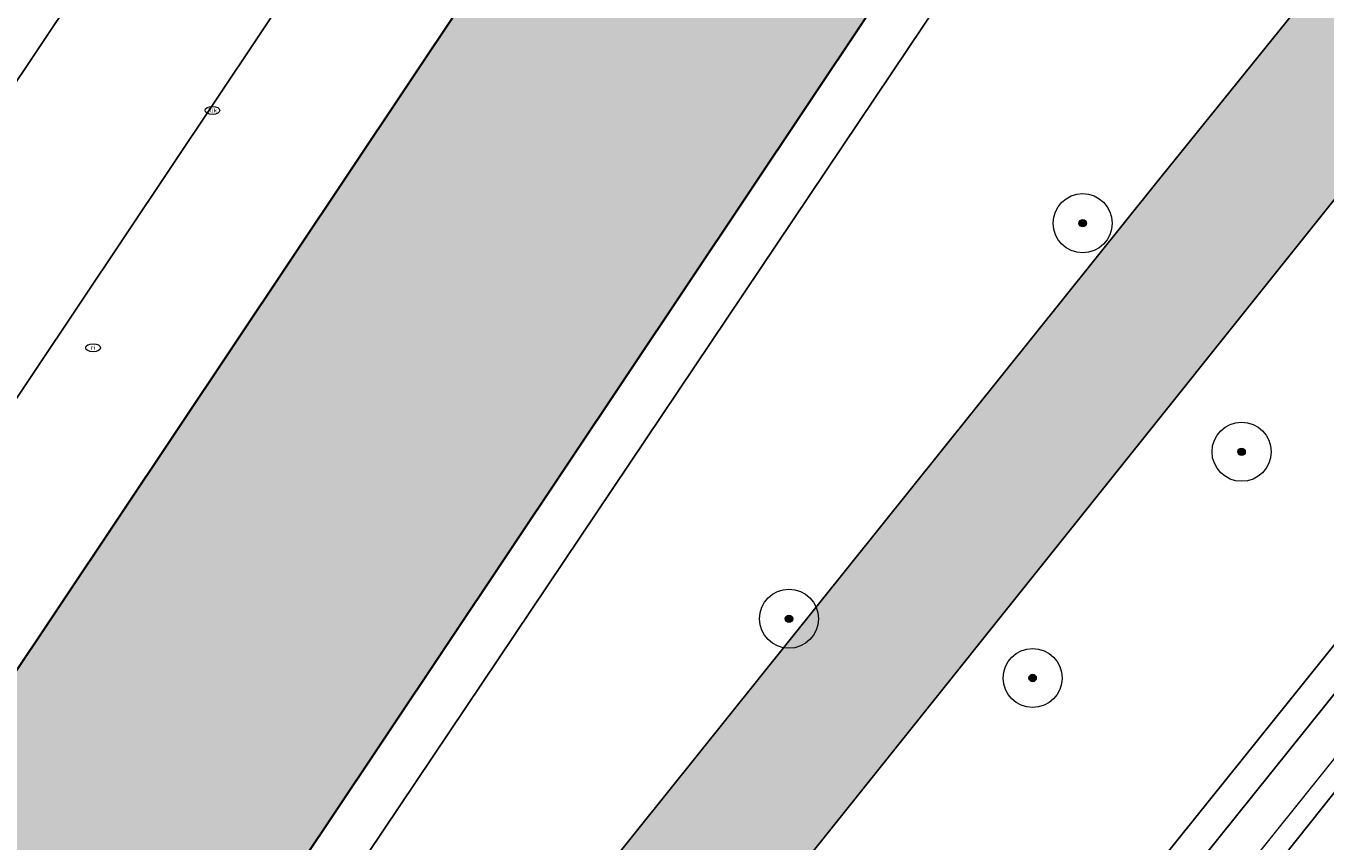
# Model space of a CAD drawing. Header units: metres. Extents: x 125349 to 128236, y 501602 to 503797.
# Tile 380 of 656: x 127011 to 127055, y 502137 to 502165. Entities that reach past the tile are written whole.
import ezdxf
from ezdxf.enums import TextEntityAlignment as Align

# ---------------------------------------------------------------- set-up
doc = ezdxf.new("R2010")
doc.units = ezdxf.units.M
doc.layers.get('0').update_dxf_attribs({"linetype": 'CONTINUOUS'})
for name, color, linetype, lineweight in [('B-WE-GK-BESCHOEIING-G', 130, 'GK-BESCHOEIING-SO', 18), ('B-WE-GR-BEPLANTING_CULTUUR_HEESTERS-GV', 90, 'CONTINUOUS', 18), ('B-WE-GR-BOOM-S-500', 90, 'CONTINUOUS', 18), ('B-WE-GR-GROENVOORZIENING-GV', 80, 'CONTINUOUS', 18), ('B-WE-IE-MEUBILAIR-S', 7, 'CONTINUOUS', 18), ('B-WE-OG-BEBOUWING-GV', 7, 'CONTINUOUS', 35), ('B-WE-OG-BEBOUWING_TE AMOVEREN-V', 253, 'CONTINUOUS', 18), ('B-WE-OG-TERREIN_BEGROEID-GV', 7, 'CONTINUOUS', 18), ('B-WE-OG-WATER-GV', 130, 'CONTINUOUS', 18), ('B-WE-OG-WEG-GV', 7, 'CONTINUOUS', 18), ('B-WE-VH-GESLOTENVERHARDING_ASFALT-GV', 10, 'CONTINUOUS', 18), ('B-WE-VH-OPENVERHARDING_BETONSTRAATSTEEN-GV', 90, 'CONTINUOUS', 18), ('B-WE-VW-MARKERING_PICTOGRAM-G', 7, 'CONTINUOUS', 18)]:
    doc.layers.add(name, color=color, linetype=linetype, lineweight=lineweight)
doc.layers.add('B-WE-OG-WATER-V', color=7, linetype='CONTINUOUS', lineweight=18, true_color=0xbee8ff)
doc.styles.add('NLCS-ISO', font='NLCS-ISO.ttf')
doc.linetypes.add('GK-BESCHOEIING-SO', pattern='A,18,-3,[1,NLCS.SHX,S=0.6,R=0,X=0,Y=0],-3', length=24)

# ---------------------------------------------------------------- blocks, each defined once
blk = doc.blocks.new('SIE-MEUBILAIR_PUT_RIOOLPUT-SO')
blk.add_ellipse((0, 0), major_axis=(1.25, 0), ratio=0.54)
at = {"style": 'NLCS-ISO'}
blk.add_text('ri', height=0.75, dxfattribs=at).set_placement((-0.04, 0.07), align=Align.MIDDLE_CENTER)
blk = doc.blocks.new('SIE-MEUBILAIR_PUT_KOLK-SO')
blk.add_ellipse((0, 0), major_axis=(1.25, 0), ratio=0.54)
at = {"style": 'NLCS-ISO'}
blk.add_text('klk', height=0.75, dxfattribs=at).set_placement((0.03, 0), align=Align.MIDDLE_CENTER)
blk = doc.blocks.new('SGR-BOOM_01-SO')
at = {"linetype": 'ByBlock', "lineweight": 18}
h = blk.add_hatch(color=0, dxfattribs=at)
h.dxf.hatch_style = 1
edge = h.paths.add_edge_path()
edge.add_arc((0, 0), 0.25, 0, 360)
at = {"color": 0, "linetype": 'ByBlock', "lineweight": 18}
for radius in [2, 0.25]:
    blk.add_circle((0, 0), radius, dxfattribs=at)

msp = doc.modelspace()

# ---------------------------------------------------------------- hatches: boundary and pattern name
at = {"layer": 'B-WE-OG-BEBOUWING_TE AMOVEREN-V', "transparency": 33554508}
h = msp.add_hatch(color=256, dxfattribs=at)
h.dxf.hatch_style = 1
h.paths.add_polyline_path([(127006.786, 502117.203), (127020.754, 502137.991), (127045.138, 502174.515), (127069.955, 502211.466), (127072.925, 502215.888), (127074.52, 502218.263), (127071.581, 502220.233), (127071.935, 502220.881), (127071.038, 502221.487), (127070.634, 502220.889), (127064.755, 502224.728), (127062.628, 502221.554), (127062.436, 502221.669), (127061.551, 502221.233), (127060.845, 502220.613), (127060.348, 502219.868), (127060.071, 502218.987), (127059.993, 502217.985), (127060.173, 502217.873), (127054.138, 502208.858), (127039.109, 502186.411), (127000, 502127.876), (126997.66, 502124.374), (126996.309, 502122.082), (126996.13, 502122.18), (126995.314, 502121.765), (126994.608, 502121.156), (126994.11, 502120.409), (126993.82, 502119.524), (126993.723, 502118.57), (126993.91, 502118.429), (126991.712, 502115.176), (126997.263, 502111.427), (126996.813, 502110.827), (126997.863, 502110.127), (126998.263, 502110.828), (127000, 502109.642), (127001.167, 502108.841), (127005.822, 502115.768)])
at = {"layer": 'B-WE-OG-WATER-V'}
h = msp.add_hatch(color=256, dxfattribs=at)
edge = h.paths.add_edge_path()
edge.add_line((127146.932, 502282.446), (127145.997, 502281.283))
edge.add_line((127145.997, 502281.283), (127125.073, 502254.623))
edge.add_line((127125.073, 502254.623), (127121.315, 502250))
edge.add_line((127121.315, 502250), (127105.7, 502230.321))
edge.add_line((127105.7, 502230.321), (127092.161, 502213.258))
edge.add_line((127092.161, 502213.258), (127073.659, 502190.454))
edge.add_line((127073.659, 502190.454), (127048.805, 502159.686))
edge.add_line((127048.805, 502159.686), (127016.739, 502119.704))
edge.add_line((127016.739, 502119.704), (127011.991, 502113.788))
edge.add_line((127011.991, 502113.788), (127006.339, 502106.746))
edge.add_line((127006.339, 502106.746), (127001.514, 502100.734))
edge.add_line((127001.514, 502100.734), (127000, 502098.829))
edge.add_line((127000, 502098.829), (126995.757, 502093.501))
edge.add_arc((126994.338, 502094.368), 1.663, 307.9347, 328.5908, ccw=False)
edge.add_arc((126994.266, 502094.47), 1.787, 290.8977, 307.7223, ccw=False)
edge.add_line((126994.904, 502092.8), (126992.703, 502091.951))
edge.add_line((126992.703, 502091.951), (126993.101, 502090.199))
edge.add_line((126993.101, 502090.199), (126990.848, 502087.398))
edge.add_line((126990.848, 502087.398), (126989.296, 502085.403))
edge.add_arc((126991.447, 502083.282), 3.021, 135.4056, 155.9768)
edge.add_arc((126991.247, 502083.511), 2.747, 158.6408, 165.4838)
edge.add_arc((126991.098, 502083.565), 2.59, 165.8042, 203.7908)
edge.add_arc((126991.084, 502083.558), 2.574, 203.7674, 237.2676)
edge.add_arc((126991.118, 502084.558), 3.473, 245.7558, 267.9205)
edge.add_arc((126991.046, 502083.986), 2.898, 268.9368, 294.3357)
edge.add_arc((126990.526, 502084.506), 3.595, 298.4651, 315.5747)
edge.add_line((126993.094, 502081.989), (126996.543, 502086.319))
edge.add_line((126996.543, 502086.319), (127000, 502090.659))
edge.add_line((127000, 502090.659), (127002.168, 502093.374))
edge.add_line((127002.168, 502093.374), (127018.05, 502113.191))
edge.add_line((127018.05, 502113.191), (127031.108, 502129.472))
edge.add_line((127031.108, 502129.472), (127061.611, 502167.612))
edge.add_line((127061.611, 502167.612), (127076.18, 502185.636))
edge.add_line((127076.18, 502185.636), (127097.104, 502211.626))
edge.add_line((127097.104, 502211.626), (127127.528, 502250))
edge.add_line((127127.528, 502250), (127141.585, 502267.668))
edge.add_line((127141.585, 502267.668), (127174.668, 502308.914))
edge.add_line((127174.668, 502308.914), (127184.906, 502321.879))
edge.add_line((127184.906, 502321.879), (127188.636, 502326.611))
edge.add_line((127188.636, 502326.611), (127189.054, 502327.119))
edge.add_line((127189.054, 502327.119), (127190.095, 502328.384))
edge.add_line((127190.095, 502328.384), (127190.593, 502328.989))
edge.add_line((127190.593, 502328.989), (127194.521, 502333.834))
edge.add_line((127194.521, 502333.834), (127200.996, 502341.901))
edge.add_line((127200.996, 502341.901), (127210.601, 502354.098))
edge.add_line((127210.601, 502354.098), (127221.457, 502367.694))
edge.add_line((127221.457, 502367.694), (127227.76, 502375.492))
edge.add_line((127227.76, 502375.492), (127239.316, 502389.987))
edge.add_line((127239.316, 502389.987), (127250.522, 502404.183))
edge.add_line((127250.522, 502404.183), (127250.931, 502404.69))
edge.add_line((127250.931, 502404.69), (127252.814, 502407.025))
edge.add_line((127252.814, 502407.025), (127253.223, 502407.532))
edge.add_line((127253.223, 502407.532), (127261.528, 502418.029))
edge.add_line((127261.528, 502418.029), (127262.16, 502418.83))
edge.add_line((127262.16, 502418.83), (127280.756, 502442.371))
edge.add_line((127280.756, 502442.371), (127281.388, 502443.172))
edge.add_line((127281.388, 502443.172), (127288.742, 502452.27))
edge.add_line((127288.742, 502452.27), (127292.844, 502457.368))
edge.add_line((127292.844, 502457.368), (127301.099, 502467.765))
edge.add_line((127301.099, 502467.765), (127310.554, 502479.662))
edge.add_line((127310.554, 502479.662), (127316.457, 502487.01))
edge.add_line((127316.457, 502487.01), (127326.723, 502500))
edge.add_line((127326.723, 502500), (127333.71, 502508.963))
edge.add_line((127333.71, 502508.963), (127335.017, 502510.607))
edge.add_line((127335.017, 502510.607), (127336.627, 502512.7))
edge.add_line((127336.627, 502512.7), (127337.733, 502514.095))
edge.add_line((127337.733, 502514.095), (127339.041, 502516.04))
edge.add_line((127339.041, 502516.04), (127342.413, 502521.025))
edge.add_line((127342.413, 502521.025), (127343.922, 502523.169))
edge.add_line((127343.922, 502523.169), (127345.282, 502525.313))
edge.add_line((127345.282, 502525.313), (127347.094, 502528.256))
edge.add_line((127347.094, 502528.256), (127349.97, 502532.701))
edge.add_line((127349.97, 502532.701), (127348.925, 502534.188))
edge.add_line((127348.925, 502534.188), (127347.874, 502534.784))
edge.add_line((127347.874, 502534.784), (127345.706, 502535.075))
edge.add_line((127345.706, 502535.075), (127344.77, 502533.818))
edge.add_line((127344.77, 502533.818), (127343.611, 502531.773))
edge.add_line((127343.611, 502531.773), (127342.1, 502529.279))
edge.add_line((127342.1, 502529.279), (127339.935, 502525.888))
edge.add_line((127339.935, 502525.888), (127339.482, 502525.14))
edge.add_line((127339.482, 502525.14), (127334.298, 502517.512))
edge.add_line((127334.298, 502517.512), (127333.645, 502516.715))
edge.add_line((127333.645, 502516.715), (127330.276, 502512.38))
edge.add_line((127330.276, 502512.38), (127324.635, 502505.193))
edge.add_line((127324.635, 502505.193), (127320.559, 502500))
edge.add_line((127320.559, 502500), (127316.56, 502494.911))
edge.add_line((127316.56, 502494.911), (127303.003, 502478.016))
edge.add_line((127303.003, 502478.016), (127288.996, 502460.371))
edge.add_line((127288.996, 502460.371), (127283.864, 502454.114))
edge.add_line((127283.864, 502454.114), (127280.592, 502450.124))
edge.add_line((127280.592, 502450.124), (127273.338, 502440.977))
edge.add_line((127273.338, 502440.977), (127272.406, 502439.824))
edge.add_line((127272.406, 502439.824), (127267.412, 502433.643))
edge.add_line((127267.412, 502433.643), (127265.784, 502431.629))
edge.add_line((127265.784, 502431.629), (127264.526, 502430.033))
edge.add_line((127264.526, 502430.033), (127263.689, 502428.97))
edge.add_line((127263.689, 502428.97), (127258.337, 502422.178))
edge.add_line((127258.337, 502422.178), (127257.079, 502420.582))
edge.add_line((127257.079, 502420.582), (127256.73, 502420.141))
edge.add_line((127256.73, 502420.141), (127247.423, 502408.377))
edge.add_line((127247.423, 502408.377), (127247.074, 502407.936))
edge.add_line((127247.074, 502407.936), (127233.567, 502391.041))
edge.add_line((127233.567, 502391.041), (127220.66, 502374.896))
edge.add_line((127220.66, 502374.896), (127210.055, 502361.549))
edge.add_line((127210.055, 502361.549), (127195.947, 502343.954))
edge.add_line((127195.947, 502343.954), (127192.549, 502339.583))
edge.add_line((127192.549, 502339.583), (127188.794, 502334.752))
edge.add_line((127188.794, 502334.752), (127187.242, 502332.86))
edge.add_line((127187.242, 502332.86), (127186.557, 502331.941))
edge.add_line((127186.557, 502331.941), (127186.756, 502331.78))
edge.add_line((127186.756, 502331.78), (127186.503, 502331.467))
edge.add_line((127186.503, 502331.467), (127186.448, 502331.398))
edge.add_line((127186.448, 502331.398), (127186.353, 502331.281))
edge.add_line((127186.353, 502331.281), (127186.067, 502330.928))
edge.add_line((127186.067, 502330.928), (127185.323, 502330.007))
edge.add_line((127185.323, 502330.007), (127185.112, 502329.746))
edge.add_line((127185.112, 502329.746), (127184.871, 502329.447))
edge.add_line((127184.871, 502329.447), (127184.543, 502329.336))
edge.add_line((127184.543, 502329.336), (127182.177, 502326.417))
edge.add_line((127182.177, 502326.417), (127166.026, 502306.191))
edge.add_line((127166.026, 502306.191), (127162.786, 502302.162))
edge.add_line((127162.786, 502302.162), (127146.932, 502282.446))

# ---------------------------------------------------------------- linework, layer by layer
at = {"layer": 'B-WE-GK-BESCHOEIING-G', "flags": 128}
for points in [[(127184.543, 502329.336), (127182.177, 502326.417), (127166.026, 502306.191), (127145.997, 502281.283), (127125.073, 502254.623), (127121.315, 502250), (127092.161, 502213.258), (127073.659, 502190.454), (127048.805, 502159.686), (127016.739, 502119.704), (127001.514, 502100.734), (127000, 502098.829), (126995.757, 502093.501)], [(126993.094, 502081.989), (127000, 502090.659), (127002.168, 502093.374), (127018.05, 502113.191), (127031.108, 502129.472), (127061.611, 502167.612), (127076.18, 502185.636), (127097.104, 502211.626), (127127.528, 502250), (127141.585, 502267.668), (127174.668, 502308.914), (127184.906, 502321.879), (127188.636, 502326.611)]]:
    msp.add_lwpolyline(points, dxfattribs=at)
at = {"layer": 'B-WE-GR-BEPLANTING_CULTUUR_HEESTERS-GV', "flags": 128}
msp.add_lwpolyline([(127069.955, 502211.466), (127045.138, 502174.515), (127020.754, 502137.991), (127006.786, 502117.203), (127008.2, 502116.27), (127008.833, 502117.213), (127071.432, 502210.457)], close=True, dxfattribs=at)
at = {"layer": 'B-WE-GR-GROENVOORZIENING-GV', "flags": 128}
for points in [[(127189.054, 502327.119), (127188.636, 502326.611), (127184.906, 502321.879), (127174.668, 502308.914), (127141.585, 502267.668), (127127.528, 502250), (127097.104, 502211.626), (127076.18, 502185.636), (127061.611, 502167.612), (127031.108, 502129.472), (127018.05, 502113.191), (127002.168, 502093.374), (127000, 502090.659), (126996.543, 502086.319), (126993.094, 502081.989)], [(127011.229, 502089.413), (127032.254, 502115.951), (127072.842, 502166.491), (127097.949, 502197.758), (127128.704, 502236.197), (127136.21, 502245.55), (127140.145, 502250.644), (127161.79, 502277.976), (127169.665, 502287.752), (127189.096, 502311.858), (127193.827, 502317.54), (127190.932, 502318.928), (127160.944, 502281.568), (127157.076, 502283.958), (127190.309, 502326.147), (127189.054, 502327.119)]]:
    msp.add_lwpolyline(points, dxfattribs=at)
at = {"layer": 'B-WE-OG-BEBOUWING-GV', "flags": 128}
msp.add_lwpolyline([(127054.138, 502208.858), (127039.109, 502186.411), (127000, 502127.876), (126997.66, 502124.374), (126996.309, 502122.082), (126996.13, 502122.18), (126995.314, 502121.765), (126994.608, 502121.156), (126994.11, 502120.409), (126993.82, 502119.524), (126993.723, 502118.57), (126993.91, 502118.429), (126991.712, 502115.176), (126997.263, 502111.427), (126996.813, 502110.827), (126997.863, 502110.127), (126998.263, 502110.828), (127000, 502109.642), (127001.167, 502108.841), (127005.822, 502115.768), (127006.786, 502117.203), (127020.754, 502137.991), (127045.138, 502174.515), (127069.955, 502211.466)], dxfattribs=at)
at = {"layer": 'B-WE-OG-TERREIN_BEGROEID-GV', "flags": 128}
msp.add_lwpolyline([(127071.432, 502210.457), (127008.833, 502117.213), (127008.2, 502116.27), (127011.991, 502113.788), (127016.739, 502119.704), (127048.805, 502159.686), (127073.659, 502190.454), (127092.161, 502213.258)], dxfattribs=at)
at = {"layer": 'B-WE-OG-WATER-GV', "flags": 128}
for points in [[(127002.168, 502093.374), (127018.05, 502113.191), (127031.108, 502129.472), (127061.611, 502167.612), (127076.18, 502185.636), (127097.104, 502211.626), (127127.528, 502250), (127141.585, 502267.668), (127174.668, 502308.914), (127184.906, 502321.879), (127188.636, 502326.611), (127189.054, 502327.119), (127190.095, 502328.384), (127190.593, 502328.989), (127194.521, 502333.834), (127200.996, 502341.901), (127210.601, 502354.098), (127221.457, 502367.694), (127227.76, 502375.492), (127239.316, 502389.987)], [(127146.932, 502282.446), (127145.997, 502281.283), (127125.073, 502254.623), (127121.315, 502250), (127105.7, 502230.321), (127092.161, 502213.258), (127073.659, 502190.454), (127048.805, 502159.686), (127016.739, 502119.704), (127011.991, 502113.788), (127006.339, 502106.746), (127001.514, 502100.734), (127000, 502098.829)]]:
    msp.add_lwpolyline(points, dxfattribs=at)
at = {"layer": 'B-WE-OG-WEG-GV', "flags": 128}
for points in [[(127240.758, 502371.592), (127229.151, 502357.295), (127220.796, 502346.596), (127210.092, 502333.203), (127199.486, 502319.939), (127183.493, 502299.993), (127167.349, 502279.796), (127158.63, 502268.82), (127143.978, 502250.357), (127136.654, 502241.058), (127097.783, 502192.164), (127064.208, 502150.842), (127034.004, 502112.897), (127012.828, 502086.06)], [(127012.045, 502088.76), (127033.071, 502115.3), (127073.656, 502165.837), (127098.764, 502197.105), (127129.519, 502235.544), (127137.031, 502244.904), (127140.968, 502250), (127162.606, 502277.324), (127170.478, 502287.097), (127189.909, 502311.203), (127194.684, 502317.129), (127197.462, 502320.576), (127196.806, 502321.117), (127193.827, 502317.54), (127189.096, 502311.858), (127169.665, 502287.752), (127161.79, 502277.976), (127140.145, 502250.644), (127136.21, 502245.55), (127128.704, 502236.197), (127097.949, 502197.758), (127072.842, 502166.491), (127032.254, 502115.951), (127011.229, 502089.413)]]:
    msp.add_lwpolyline(points, dxfattribs=at)
at = {"layer": 'B-WE-VH-GESLOTENVERHARDING_ASFALT-GV', "flags": 128}
for points in [[(127242.01, 502376.734), (127232.404, 502364.537), (127221.199, 502350.491), (127209.843, 502336.445), (127199.899, 502323.69), (127198.524, 502321.926), (127197.462, 502320.576), (127194.684, 502317.129), (127189.909, 502311.203), (127170.478, 502287.097), (127162.606, 502277.324), (127140.968, 502250), (127137.031, 502244.904), (127129.519, 502235.544), (127098.764, 502197.105), (127073.656, 502165.837), (127033.071, 502115.3), (127012.045, 502088.76)], [(127012.828, 502086.06), (127034.004, 502112.897), (127064.208, 502150.842), (127097.783, 502192.164), (127136.654, 502241.058), (127143.978, 502250.357), (127158.63, 502268.82), (127167.349, 502279.796), (127183.493, 502299.993), (127199.486, 502319.939), (127210.092, 502333.203), (127220.796, 502346.596), (127229.151, 502357.295), (127240.758, 502371.592)]]:
    msp.add_lwpolyline(points, dxfattribs=at)
at = {"layer": 'B-WE-VH-OPENVERHARDING_BETONSTRAATSTEEN-GV', "flags": 128}
for points in [[(127043.802, 502213.394), (127019.752, 502177.473), (127018.057, 502174.823), (127015.999, 502171.739), (127009.786, 502162.43), (127009.16, 502161.546), (127000, 502147.85), (126985.775, 502126.7)], [(126984.952, 502125.456), (126978.466, 502115.834), (126983.586, 502112.412), (126997.918, 502133.979), (127000, 502137.093), (127030.892, 502183.311), (127049.819, 502211.734)], [(127049.819, 502211.734), (127030.892, 502183.311), (127000, 502137.093), (126997.918, 502133.979), (126983.586, 502112.412)], [(126986.9, 502108.072), (126990.601, 502113.537), (126991.712, 502115.176), (126993.91, 502118.429), (126993.723, 502118.57), (126993.82, 502119.524), (126994.11, 502120.409), (126994.608, 502121.156), (126995.314, 502121.765), (126996.13, 502122.18), (126996.309, 502122.082), (126997.66, 502124.374), (127000, 502127.876), (127039.109, 502186.411), (127054.138, 502208.858)], [(127009.786, 502162.43), (127015.999, 502171.739), (127018.057, 502174.823)]]:
    msp.add_lwpolyline(points, dxfattribs=at)
at = {"layer": 'B-WE-VW-MARKERING_PICTOGRAM-G', "flags": 128}
msp.add_lwpolyline([(127505.655, 502810.251), (127491.223, 502783.709), (127475.442, 502754.396), (127451.278, 502709.041), (127429.812, 502669.024), (127402.206, 502617.036), (127390.392, 502590.165), (127375.862, 502556.748), (127369.543, 502543.205), (127362.867, 502531.411), (127355.977, 502519.612), (127351.291, 502512.692), (127343.089, 502501.447), (127336.014, 502492.949), (127313.372, 502464.469), (127267.617, 502406.911), (127227.374, 502356.111), (127201.993, 502324.489), (127177.464, 502293.579), (127143.157, 502250.463), (127104.566, 502202.164), (127066.833, 502155.172), (127019.634, 502096.389)], dxfattribs=at)

# ---------------------------------------------------------------- block references
at = {"layer": 'B-WE-GR-BOOM-S-500', "xscale": 0.5, "yscale": 0.5, "zscale": 0.5}
for p in [(127046.343, 502158.359), (127051.721, 502150.626), (127036.405, 502144.976), (127044.65, 502142.971)]:
    msp.add_blockref('SGR-BOOM_01-SO', p, dxfattribs=at)
at = {"layer": 'B-WE-IE-MEUBILAIR-S', "xscale": 0.2, "yscale": 0.2, "zscale": 0.2}
for name, p in [('SIE-MEUBILAIR_PUT_KOLK-SO', (127016.897, 502162.176)), ('SIE-MEUBILAIR_PUT_RIOOLPUT-SO', (127012.859, 502154.143))]:
    msp.add_blockref(name, p, dxfattribs=at)

doc.saveas('drawing.dxf')
